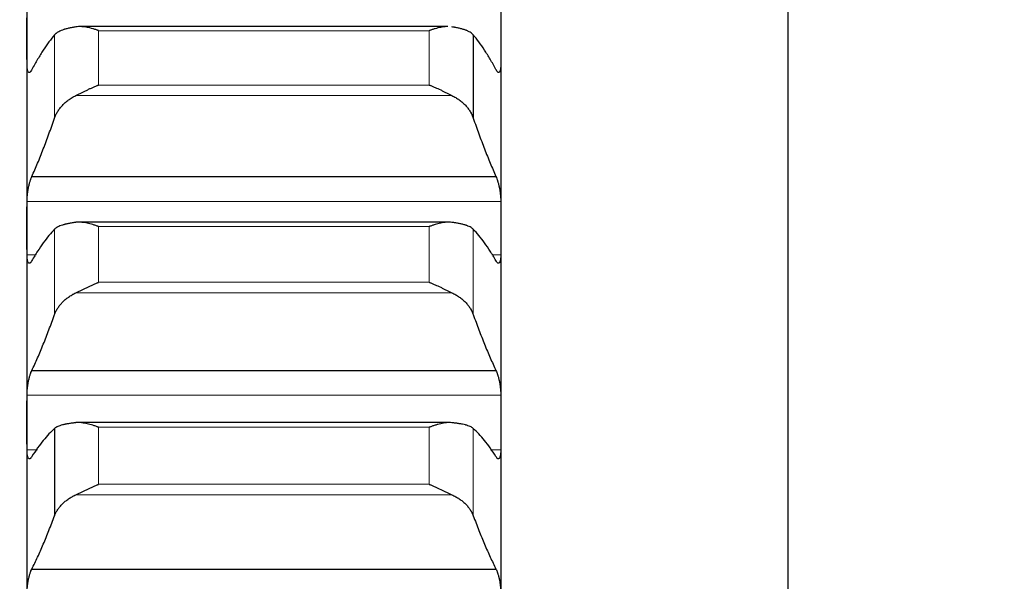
# Model space of a CAD drawing. Header units: inches. Extents: x 0 to 20790, y -12 to 14700.
# Tile 373 of 441: x 14151 to 14259, y 10585 to 10647. Entities that reach past the tile are written whole.
import ezdxf

# ---------------------------------------------------------------- set-up
doc = ezdxf.new("R2010")
doc.units = ezdxf.units.IN
doc.layers.add('1', color=7, linetype='Continuous', true_color=0xffffff)
doc.layers.add('254', color=7, linetype='Continuous', true_color=0xffffff)
doc.styles.add('latin_extended', font='simplex.shx')
doc.dimstyles.get("Standard").update_dxf_attribs({"dimtxt": 0.18, "dimasz": 0.18, "dimexe": 0.18, "dimexo": 0.0625, "dimgap": 0.09, "dimtad": 0, "dimtih": 1, "dimtoh": 1, "dimdec": 4, "dimzin": 0, "dimdsep": 46, "dimtxsty": 'Standard', "dimcen": 0.09, "dimadec": 0, "dimazin": 0, "dimtfac": 1, "dimtdec": 4, "dimtofl": 0, "dimtmove": 0, "dimatfit": 3, "dimfxl": 1, "dimtolj": 1, "dimtzin": 0, "dimarcsym": 0})

# ---------------------------------------------------------------- blocks, each defined once
blk = doc.blocks.new('_U8')
at = {"layer": '254', "color": 3, "linetype": 'Continuous', "lineweight": 13, "transparency": 16777216}
for p, q in [((13940.84, 12760.44), (13940.84, 13273.44)), ((14453.84, 10418.96), (14453.84, 13273.44)), ((14331.34, 13238.44), (14063.34, 13238.44))]:
    blk.add_line(p, q, dxfattribs=at)
at = {"layer": '254', "color": 3, "transparency": 16777216}
for points in [[(14063.34, 13258.86), (14063.34, 13218.02), (13940.84, 13238.44)], [(14331.34, 13218.02), (14331.34, 13258.86), (14453.84, 13238.44)]]:
    blk.add_solid(points, dxfattribs=at)
at = {"layer": 'Defpoints', "color": 0, "transparency": 16777216}
for p in [(13940.84, 13238.44), (13940.84, 12725.44), (14453.84, 10383.96)]:
    blk.add_point(p, dxfattribs=at)
at = {"layer": '254', "color": 2, "lineweight": 13, "transparency": 16777216, "insert": (14074.35, 13422.19), "char_height": 122.5, "attachment_point": 1, "style": 'latin_extended'}
blk.add_mtext('\\A1;513', dxfattribs=at)

msp = doc.modelspace()

# ---------------------------------------------------------------- linework, layer by layer
at = {"layer": '1', "color": 2, "linetype": 'Continuous', "lineweight": 25}
for p, q in [((14235.338, 10721.442), (14235.338, 10543.944)), ((14151.838, 10664.962), (14151.838, 10644.741)), ((14203.838, 10664.962), (14203.838, 10644.741)), ((14198.016, 10646.062), (14157.642, 10646.062)), ((14200.812, 10645.159), (14200.812, 10636.034)), ((14151.838, 10644.741), (14151.838, 10623.958)), ((14203.838, 10644.741), (14203.838, 10623.958)), ((14152.376, 10629.617), (14203.301, 10629.617)), ((14198.092, 10624.612), (14157.207, 10624.612)), ((14151.838, 10623.958), (14151.838, 10602.646)), ((14203.838, 10623.958), (14203.838, 10602.646)), ((14152.376, 10608.349), (14203.301, 10608.349)), ((14151.838, 10602.646), (14151.838, 10580.841)), ((14154.865, 10601.996), (14154.865, 10592.422)), ((14198.168, 10602.634), (14157.207, 10602.634)), ((14203.838, 10602.646), (14203.838, 10580.841)), ((14152.376, 10586.578), (14203.301, 10586.578))]:
    msp.add_line(p, q, dxfattribs=at)
at = {"layer": '1', "color": 110, "linetype": 'Continuous', "lineweight": 13}
for p, q in [((14154.865, 10645.159), (14154.865, 10636.034)), ((14159.694, 10645.615), (14195.982, 10645.615)), ((14159.694, 10645.615), (14159.694, 10639.657)), ((14195.982, 10645.615), (14195.982, 10639.657)), ((14159.694, 10639.657), (14195.982, 10639.657)), ((14157.207, 10638.506), (14198.47, 10638.506)), ((14151.841, 10626.869), (14203.836, 10626.869)), ((14154.865, 10623.842), (14154.865, 10614.485)), ((14159.694, 10624.131), (14195.982, 10624.131)), ((14159.694, 10624.131), (14159.694, 10618.021)), ((14195.982, 10624.131), (14195.982, 10618.021)), ((14200.812, 10623.842), (14200.812, 10614.485)), ((14151.841, 10621.046), (14152.84, 10621.046)), ((14202.837, 10621.046), (14203.836, 10621.046)), ((14159.694, 10618.021), (14195.982, 10618.021)), ((14157.207, 10616.873), (14198.47, 10616.873)), ((14151.841, 10605.628), (14203.836, 10605.628)), ((14159.694, 10602.119), (14159.694, 10595.867)), ((14159.694, 10602.119), (14195.982, 10602.119)), ((14195.982, 10602.119), (14195.982, 10595.867)), ((14200.812, 10601.996), (14200.812, 10592.422)), ((14151.841, 10599.664), (14152.982, 10599.664)), ((14202.695, 10599.664), (14203.836, 10599.664)), ((14159.694, 10595.867), (14195.982, 10595.867)), ((14157.207, 10594.724), (14198.47, 10594.724))]:
    msp.add_line(p, q, dxfattribs=at)
at = {"layer": '1', "color": 2, "linetype": 'Continuous', "lineweight": 25}
for points in [[(14151.838, 10644.741), (14151.838, 10645.686), (14151.839, 10646.631), (14151.841, 10647.576)], [(14203.836, 10647.576), (14203.838, 10646.631), (14203.838, 10645.686), (14203.838, 10644.741)], [(14154.865, 10645.159), (14154.661, 10644.917), (14154.251, 10644.395), (14153.632, 10643.503), (14153.007, 10642.502), (14152.587, 10641.763), (14152.376, 10641.374)], [(14203.301, 10641.374), (14203.09, 10641.763), (14202.67, 10642.502), (14202.045, 10643.503), (14201.426, 10644.395), (14201.016, 10644.917), (14200.812, 10645.159)], [(14151.841, 10641.905), (14151.839, 10642.85), (14151.838, 10643.795), (14151.838, 10644.741)], [(14203.838, 10644.741), (14203.838, 10643.795), (14203.838, 10642.85), (14203.836, 10641.905)], [(14152.376, 10629.617), (14152.587, 10630.092), (14153.007, 10631.073), (14153.632, 10632.633), (14154.251, 10634.282), (14154.661, 10635.44), (14154.865, 10636.034)], [(14200.812, 10636.034), (14201.016, 10635.44), (14201.426, 10634.282), (14202.045, 10632.633), (14202.67, 10631.073), (14203.09, 10630.092), (14203.301, 10629.617)], [(14151.838, 10623.958), (14151.838, 10624.928), (14151.839, 10625.899), (14151.841, 10626.869)], [(14203.836, 10626.869), (14203.838, 10625.899), (14203.838, 10624.928), (14203.838, 10623.958)], [(14151.841, 10621.046), (14151.839, 10622.017), (14151.838, 10622.987), (14151.838, 10623.958)], [(14154.865, 10623.842), (14154.661, 10623.63), (14154.251, 10623.168), (14153.632, 10622.364), (14153.007, 10621.45), (14152.587, 10620.766), (14152.376, 10620.406)], [(14203.301, 10620.406), (14203.09, 10620.766), (14202.67, 10621.45), (14202.045, 10622.364), (14201.426, 10623.168), (14201.016, 10623.63), (14200.812, 10623.842)], [(14203.838, 10623.958), (14203.838, 10622.987), (14203.838, 10622.017), (14203.836, 10621.046)], [(14152.376, 10608.349), (14152.587, 10608.799), (14153.007, 10609.73), (14153.632, 10611.218), (14154.251, 10612.797), (14154.661, 10613.912), (14154.865, 10614.485)], [(14200.812, 10614.485), (14201.016, 10613.912), (14201.426, 10612.797), (14202.045, 10611.218), (14202.67, 10609.73), (14203.09, 10608.799), (14203.301, 10608.349)], [(14151.838, 10602.646), (14151.838, 10603.64), (14151.839, 10604.634), (14151.841, 10605.628)], [(14203.836, 10605.628), (14203.838, 10604.634), (14203.838, 10603.64), (14203.838, 10602.646)], [(14151.841, 10599.664), (14151.839, 10600.658), (14151.838, 10601.652), (14151.838, 10602.646)], [(14154.865, 10601.996), (14154.661, 10601.815), (14154.251, 10601.414), (14153.632, 10600.7), (14153.007, 10599.873), (14152.587, 10599.247), (14152.376, 10598.914)], [(14203.301, 10598.914), (14203.09, 10599.247), (14202.67, 10599.873), (14202.045, 10600.7), (14201.426, 10601.414), (14201.016, 10601.815), (14200.812, 10601.996)], [(14203.838, 10602.646), (14203.838, 10601.652), (14203.838, 10600.658), (14203.836, 10599.664)], [(14152.376, 10586.578), (14152.587, 10587.002), (14153.007, 10587.881), (14153.632, 10589.294), (14154.251, 10590.803), (14154.661, 10591.871), (14154.865, 10592.422)], [(14200.812, 10592.422), (14201.016, 10591.871), (14201.426, 10590.803), (14202.045, 10589.294), (14202.67, 10587.881), (14203.09, 10587.002), (14203.301, 10586.578)]]:
    msp.add_open_spline(points, degree=3, dxfattribs=at)
for points, knots in [([(14157.207, 10646.033), (14157.061, 10646.011), (14156.921, 10645.988), (14156.652, 10645.938), (14156.394, 10645.884), (14156.158, 10645.822), (14156.018, 10645.781), (14155.99, 10645.773), (14155.935, 10645.756), (14155.908, 10645.747), (14155.827, 10645.721), (14155.776, 10645.703), (14155.626, 10645.648), (14155.533, 10645.609), (14155.362, 10645.529), (14155.283, 10645.487), (14155.175, 10645.421), (14155.14, 10645.399), (14155.092, 10645.365), (14155.076, 10645.353), (14155.045, 10645.33), (14155.03, 10645.318), (14154.957, 10645.259), (14154.907, 10645.21), (14154.865, 10645.159)], [0, 0, 0, 0, 0.125, 0.125, 0.25, 0.375, 0.375, 0.40625, 0.40625, 0.4375, 0.4375, 0.5, 0.5, 0.625, 0.625, 0.75, 0.75, 0.8125, 0.8125, 0.84375, 0.84375, 0.875, 0.875, 1, 1, 1, 1]), ([(14159.694, 10645.615), (14159.691, 10645.616), (14159.688, 10645.617), (14159.681, 10645.62), (14159.678, 10645.621), (14159.668, 10645.625), (14159.648, 10645.632), (14159.602, 10645.649), (14159.509, 10645.682), (14159.43, 10645.71), (14159.272, 10645.763), (14159.167, 10645.796), (14158.853, 10645.888), (14158.645, 10645.94), (14158.334, 10645.999), (14158.23, 10646.016), (14158.075, 10646.035), (14158.023, 10646.041), (14157.919, 10646.051), (14157.867, 10646.054), (14157.712, 10646.062), (14157.61, 10646.064), (14157.407, 10646.056), (14157.307, 10646.047), (14157.207, 10646.033)], [0, 0, 0, 0, 0.0039062, 0.0039062, 0.0078125, 0.0078125, 0.015625, 0.03125, 0.0625, 0.125, 0.125, 0.25, 0.25, 0.5, 0.5, 0.625, 0.625, 0.6875, 0.6875, 0.75, 0.75, 0.875, 0.875, 1, 1, 1, 1]), ([(14198.024, 10646.062), (14197.972, 10646.062), (14197.919, 10646.06), (14197.764, 10646.052), (14197.661, 10646.043), (14197.454, 10646.017), (14197.35, 10646), (14197.14, 10645.96), (14197.036, 10645.937), (14196.826, 10645.886), (14196.721, 10645.858), (14196.511, 10645.796), (14196.405, 10645.763), (14196.247, 10645.71), (14196.168, 10645.682), (14196.075, 10645.649), (14196.029, 10645.632), (14196.009, 10645.625), (14195.996, 10645.62), (14195.989, 10645.617), (14195.982, 10645.615)], [0, 0, 0, 0, 0.0798604, 0.0798604, 0.233217, 0.233217, 0.3865736, 0.3865736, 0.5399302, 0.5399302, 0.6932868, 0.6932868, 0.8466434, 0.8466434, 0.9233217, 0.9616609, 0.9808304, 0.9904152, 0.9904152, 1, 1, 1, 1]), ([(14200.812, 10645.159), (14200.77, 10645.21), (14200.719, 10645.258), (14200.605, 10645.352), (14200.476, 10645.443), (14200.318, 10645.527), (14200.189, 10645.588), (14200.144, 10645.608), (14200.074, 10645.637), (14200.05, 10645.647), (14200.001, 10645.665), (14199.977, 10645.675), (14199.852, 10645.721), (14199.64, 10645.79), (14199.405, 10645.852), (14199.158, 10645.91), (14199.029, 10645.937), (14198.859, 10645.969), (14198.825, 10645.975), (14198.755, 10645.987), (14198.65, 10646.005), (14198.543, 10646.022), (14198.47, 10646.033)], [0, 0, 0, 0, 0.125, 0.125, 0.25, 0.375, 0.375, 0.4375, 0.4375, 0.46875, 0.46875, 0.5, 0.5, 0.625, 0.75, 0.75, 0.875, 0.875, 0.90625, 0.90625, 0.9375, 1, 1, 1, 1]), ([(14152.376, 10641.374), (14152.341, 10641.302), (14152.307, 10641.242), (14152.257, 10641.167), (14152.24, 10641.145), (14152.216, 10641.116), (14152.207, 10641.108), (14152.191, 10641.091), (14152.183, 10641.084), (14152.143, 10641.051), (14152.112, 10641.036), (14152.069, 10641.034), (14152.055, 10641.036), (14152.035, 10641.044), (14152.028, 10641.047), (14152.015, 10641.056), (14152.008, 10641.061), (14151.977, 10641.09), (14151.955, 10641.126), (14151.93, 10641.186), (14151.925, 10641.198), (14151.916, 10641.226), (14151.911, 10641.24), (14151.899, 10641.285), (14151.891, 10641.318), (14151.87, 10641.425), (14151.86, 10641.507), (14151.85, 10641.622), (14151.849, 10641.646), (14151.846, 10641.695), (14151.845, 10641.72), (14151.842, 10641.796), (14151.841, 10641.849), (14151.841, 10641.905)], [0, 0, 0, 0, 0.125, 0.125, 0.1875, 0.1875, 0.21875, 0.21875, 0.25, 0.25, 0.375, 0.375, 0.4375, 0.4375, 0.46875, 0.46875, 0.5, 0.5, 0.625, 0.625, 0.65625, 0.65625, 0.6875, 0.6875, 0.75, 0.75, 0.875, 0.875, 0.90625, 0.90625, 0.9375, 0.9375, 1, 1, 1, 1]), ([(14203.836, 10641.905), (14203.836, 10641.849), (14203.834, 10641.744), (14203.826, 10641.599), (14203.817, 10641.512), (14203.809, 10641.45), (14203.806, 10641.43), (14203.8, 10641.391), (14203.796, 10641.373), (14203.779, 10641.283), (14203.762, 10641.223), (14203.737, 10641.163), (14203.732, 10641.152), (14203.724, 10641.136), (14203.722, 10641.131), (14203.716, 10641.121), (14203.702, 10641.097), (14203.675, 10641.064), (14203.649, 10641.047), (14203.622, 10641.036), (14203.608, 10641.034), (14203.565, 10641.036), (14203.534, 10641.051), (14203.486, 10641.09), (14203.47, 10641.106), (14203.445, 10641.135), (14203.437, 10641.145), (14203.42, 10641.167), (14203.412, 10641.179), (14203.37, 10641.241), (14203.335, 10641.302), (14203.301, 10641.374)], [0, 0, 0, 0, 0.0625, 0.125, 0.1875, 0.1875, 0.21875, 0.21875, 0.25, 0.25, 0.375, 0.375, 0.40625, 0.40625, 0.421875, 0.421875, 0.4375, 0.5, 0.5625, 0.5625, 0.625, 0.625, 0.75, 0.75, 0.8125, 0.8125, 0.84375, 0.84375, 0.875, 0.875, 1, 1, 1, 1]), ([(14157.207, 10638.506), (14157.307, 10638.554), (14157.407, 10638.603), (14157.608, 10638.704), (14157.709, 10638.754), (14157.913, 10638.856), (14158.016, 10638.907), (14158.222, 10639.009), (14158.326, 10639.06), (14158.536, 10639.16), (14158.641, 10639.209), (14158.851, 10639.306), (14158.956, 10639.353), (14159.166, 10639.445), (14159.271, 10639.489), (14159.43, 10639.554), (14159.509, 10639.585), (14159.602, 10639.621), (14159.648, 10639.639), (14159.668, 10639.647), (14159.681, 10639.652), (14159.688, 10639.654), (14159.694, 10639.657)], [0, 0, 0, 0, 0.125, 0.125, 0.25, 0.25, 0.375, 0.375, 0.5, 0.5, 0.625, 0.625, 0.75, 0.75, 0.875, 0.875, 0.9375, 0.96875, 0.984375, 0.9921875, 0.9921875, 1, 1, 1, 1]), ([(14195.982, 10639.657), (14195.986, 10639.655), (14195.989, 10639.654), (14195.996, 10639.652), (14195.999, 10639.65), (14196.009, 10639.647), (14196.029, 10639.639), (14196.075, 10639.621), (14196.168, 10639.585), (14196.247, 10639.554), (14196.405, 10639.489), (14196.51, 10639.445), (14196.824, 10639.308), (14197.032, 10639.212), (14197.343, 10639.063), (14197.446, 10639.013), (14197.602, 10638.936), (14197.654, 10638.911), (14197.757, 10638.859), (14197.809, 10638.833), (14197.964, 10638.756), (14198.067, 10638.705), (14198.269, 10638.604), (14198.37, 10638.554), (14198.47, 10638.506)], [0, 0, 0, 0, 0.0039063, 0.0039063, 0.0078125, 0.0078125, 0.015625, 0.03125, 0.0625, 0.125, 0.125, 0.25, 0.25, 0.5, 0.5, 0.625, 0.625, 0.6875, 0.6875, 0.75, 0.75, 0.875, 0.875, 1, 1, 1, 1]), ([(14154.865, 10636.034), (14154.907, 10636.158), (14154.957, 10636.28), (14155.072, 10636.521), (14155.201, 10636.758), (14155.359, 10636.987), (14155.488, 10637.155), (14155.533, 10637.211), (14155.603, 10637.294), (14155.627, 10637.321), (14155.675, 10637.375), (14155.7, 10637.402), (14155.825, 10637.535), (14156.036, 10637.74), (14156.271, 10637.929), (14156.519, 10638.11), (14156.648, 10638.196), (14156.818, 10638.298), (14156.852, 10638.318), (14156.921, 10638.357), (14157.026, 10638.415), (14157.134, 10638.47), (14157.207, 10638.506)], [0, 0, 0, 0, 0.125, 0.125, 0.25, 0.375, 0.375, 0.4375, 0.4375, 0.46875, 0.46875, 0.5, 0.5, 0.625, 0.75, 0.75, 0.875, 0.875, 0.90625, 0.90625, 0.9375, 1, 1, 1, 1]), ([(14198.47, 10638.506), (14198.616, 10638.435), (14198.756, 10638.359), (14199.025, 10638.198), (14199.282, 10638.028), (14199.518, 10637.838), (14199.659, 10637.715), (14199.687, 10637.689), (14199.742, 10637.639), (14199.769, 10637.613), (14199.849, 10637.536), (14199.901, 10637.483), (14200.051, 10637.324), (14200.143, 10637.215), (14200.315, 10636.991), (14200.394, 10636.877), (14200.502, 10636.702), (14200.536, 10636.643), (14200.585, 10636.554), (14200.601, 10636.524), (14200.632, 10636.463), (14200.647, 10636.433), (14200.719, 10636.281), (14200.77, 10636.158), (14200.812, 10636.034)], [0, 0, 0, 0, 0.125, 0.125, 0.25, 0.375, 0.375, 0.40625, 0.40625, 0.4375, 0.4375, 0.5, 0.5, 0.625, 0.625, 0.75, 0.75, 0.8125, 0.8125, 0.84375, 0.84375, 0.875, 0.875, 1, 1, 1, 1]), ([(14151.841, 10626.869), (14151.841, 10626.926), (14151.843, 10627.041), (14151.851, 10627.222), (14151.86, 10627.348), (14151.868, 10627.444), (14151.871, 10627.476), (14151.877, 10627.541), (14151.88, 10627.574), (14151.898, 10627.736), (14151.915, 10627.867), (14151.939, 10628.03), (14151.944, 10628.063), (14151.952, 10628.112), (14151.955, 10628.129), (14151.961, 10628.161), (14151.975, 10628.243), (14152.001, 10628.387), (14152.027, 10628.511), (14152.054, 10628.634), (14152.068, 10628.694), (14152.112, 10628.872), (14152.143, 10628.984), (14152.19, 10629.14), (14152.207, 10629.191), (14152.231, 10629.264), (14152.24, 10629.288), (14152.257, 10629.334), (14152.265, 10629.357), (14152.307, 10629.468), (14152.341, 10629.547), (14152.376, 10629.617)], [0, 0, 0, 0, 0.0625, 0.125, 0.1875, 0.1875, 0.21875, 0.21875, 0.25, 0.25, 0.375, 0.375, 0.40625, 0.40625, 0.421875, 0.421875, 0.4375, 0.5, 0.5625, 0.5625, 0.625, 0.625, 0.75, 0.75, 0.8125, 0.8125, 0.84375, 0.84375, 0.875, 0.875, 1, 1, 1, 1]), ([(14203.301, 10629.617), (14203.335, 10629.547), (14203.369, 10629.468), (14203.42, 10629.336), (14203.436, 10629.29), (14203.461, 10629.217), (14203.469, 10629.193), (14203.486, 10629.142), (14203.494, 10629.116), (14203.534, 10628.984), (14203.564, 10628.873), (14203.608, 10628.697), (14203.622, 10628.637), (14203.642, 10628.544), (14203.649, 10628.513), (14203.662, 10628.45), (14203.668, 10628.419), (14203.699, 10628.261), (14203.722, 10628.132), (14203.747, 10627.969), (14203.752, 10627.936), (14203.761, 10627.87), (14203.765, 10627.837), (14203.778, 10627.738), (14203.786, 10627.672), (14203.807, 10627.478), (14203.817, 10627.351), (14203.826, 10627.196), (14203.828, 10627.165), (14203.831, 10627.103), (14203.832, 10627.073), (14203.835, 10626.984), (14203.836, 10626.926), (14203.836, 10626.869)], [0, 0, 0, 0, 0.125, 0.125, 0.1875, 0.1875, 0.21875, 0.21875, 0.25, 0.25, 0.375, 0.375, 0.4375, 0.4375, 0.46875, 0.46875, 0.5, 0.5, 0.625, 0.625, 0.65625, 0.65625, 0.6875, 0.6875, 0.75, 0.75, 0.875, 0.875, 0.90625, 0.90625, 0.9375, 0.9375, 1, 1, 1, 1]), ([(14157.207, 10624.592), (14157.061, 10624.574), (14156.921, 10624.554), (14156.652, 10624.512), (14156.394, 10624.467), (14156.158, 10624.414), (14156.018, 10624.379), (14155.99, 10624.372), (14155.935, 10624.357), (14155.908, 10624.35), (14155.827, 10624.328), (14155.776, 10624.312), (14155.626, 10624.265), (14155.533, 10624.232), (14155.362, 10624.163), (14155.283, 10624.127), (14155.175, 10624.07), (14155.14, 10624.051), (14155.092, 10624.021), (14155.076, 10624.011), (14155.045, 10623.991), (14155.03, 10623.98), (14154.957, 10623.929), (14154.907, 10623.886), (14154.865, 10623.842)], [0, 0, 0, 0, 0.125, 0.125, 0.25, 0.375, 0.375, 0.40625, 0.40625, 0.4375, 0.4375, 0.5, 0.5, 0.625, 0.625, 0.75, 0.75, 0.8125, 0.8125, 0.84375, 0.84375, 0.875, 0.875, 1, 1, 1, 1]), ([(14159.694, 10624.131), (14159.691, 10624.133), (14159.688, 10624.134), (14159.681, 10624.136), (14159.678, 10624.138), (14159.668, 10624.141), (14159.648, 10624.149), (14159.602, 10624.166), (14159.509, 10624.201), (14159.324, 10624.267), (14159.167, 10624.318), (14158.853, 10624.414), (14158.645, 10624.469), (14158.334, 10624.534), (14158.23, 10624.553), (14158.075, 10624.575), (14158.023, 10624.582), (14157.919, 10624.594), (14157.867, 10624.599), (14157.712, 10624.61), (14157.61, 10624.613), (14157.407, 10624.61), (14157.307, 10624.604), (14157.207, 10624.592)], [0, 0, 0, 0, 0.0039063, 0.0039063, 0.0078125, 0.0078125, 0.015625, 0.03125, 0.0625, 0.125, 0.25, 0.25, 0.5, 0.5, 0.625, 0.625, 0.6875, 0.6875, 0.75, 0.75, 0.875, 0.875, 1, 1, 1, 1]), ([(14198.47, 10624.592), (14198.37, 10624.604), (14198.27, 10624.61), (14198.069, 10624.613), (14197.967, 10624.61), (14197.764, 10624.595), (14197.661, 10624.584), (14197.454, 10624.554), (14197.35, 10624.536), (14197.14, 10624.492), (14197.036, 10624.467), (14196.826, 10624.413), (14196.721, 10624.383), (14196.511, 10624.318), (14196.405, 10624.284), (14196.247, 10624.229), (14196.168, 10624.201), (14196.075, 10624.166), (14196.029, 10624.149), (14196.009, 10624.141), (14195.996, 10624.136), (14195.989, 10624.134), (14195.982, 10624.131)], [0, 0, 0, 0, 0.125, 0.125, 0.25, 0.25, 0.375, 0.375, 0.5, 0.5, 0.625, 0.625, 0.75, 0.75, 0.875, 0.875, 0.9375, 0.96875, 0.984375, 0.9921875, 0.9921875, 1, 1, 1, 1]), ([(14200.812, 10623.842), (14200.77, 10623.886), (14200.719, 10623.928), (14200.605, 10624.01), (14200.476, 10624.089), (14200.318, 10624.162), (14200.189, 10624.214), (14200.144, 10624.231), (14200.074, 10624.256), (14200.05, 10624.264), (14200.001, 10624.28), (14199.977, 10624.288), (14199.852, 10624.328), (14199.64, 10624.387), (14199.405, 10624.439), (14199.158, 10624.489), (14199.029, 10624.511), (14198.859, 10624.538), (14198.825, 10624.543), (14198.755, 10624.554), (14198.65, 10624.569), (14198.543, 10624.583), (14198.47, 10624.592)], [0, 0, 0, 0, 0.125, 0.125, 0.25, 0.375, 0.375, 0.4375, 0.4375, 0.46875, 0.46875, 0.5, 0.5, 0.625, 0.75, 0.75, 0.875, 0.875, 0.90625, 0.90625, 0.9375, 1, 1, 1, 1]), ([(14152.376, 10620.406), (14152.341, 10620.338), (14152.307, 10620.282), (14152.257, 10620.215), (14152.24, 10620.195), (14152.216, 10620.17), (14152.207, 10620.162), (14152.191, 10620.149), (14152.183, 10620.142), (14152.143, 10620.116), (14152.112, 10620.107), (14152.069, 10620.111), (14152.055, 10620.116), (14152.035, 10620.128), (14152.028, 10620.133), (14152.015, 10620.144), (14152.008, 10620.151), (14151.977, 10620.186), (14151.955, 10620.227), (14151.93, 10620.293), (14151.925, 10620.307), (14151.916, 10620.336), (14151.911, 10620.352), (14151.899, 10620.4), (14151.891, 10620.436), (14151.87, 10620.549), (14151.86, 10620.634), (14151.85, 10620.755), (14151.849, 10620.78), (14151.846, 10620.83), (14151.845, 10620.856), (14151.842, 10620.935), (14151.841, 10620.99), (14151.841, 10621.046)], [0, 0, 0, 0, 0.125, 0.125, 0.1875, 0.1875, 0.21875, 0.21875, 0.25, 0.25, 0.375, 0.375, 0.4375, 0.4375, 0.46875, 0.46875, 0.5, 0.5, 0.625, 0.625, 0.65625, 0.65625, 0.6875, 0.6875, 0.75, 0.75, 0.875, 0.875, 0.90625, 0.90625, 0.9375, 0.9375, 1, 1, 1, 1]), ([(14203.836, 10621.046), (14203.836, 10620.99), (14203.834, 10620.881), (14203.826, 10620.731), (14203.817, 10620.64), (14203.809, 10620.575), (14203.806, 10620.554), (14203.8, 10620.513), (14203.796, 10620.493), (14203.779, 10620.398), (14203.762, 10620.334), (14203.737, 10620.268), (14203.732, 10620.255), (14203.724, 10620.237), (14203.722, 10620.232), (14203.716, 10620.22), (14203.702, 10620.194), (14203.675, 10620.155), (14203.649, 10620.133), (14203.622, 10620.117), (14203.608, 10620.112), (14203.565, 10620.106), (14203.534, 10620.116), (14203.486, 10620.147), (14203.47, 10620.161), (14203.445, 10620.186), (14203.437, 10620.195), (14203.42, 10620.215), (14203.412, 10620.225), (14203.37, 10620.282), (14203.335, 10620.338), (14203.301, 10620.406)], [0, 0, 0, 0, 0.0625, 0.125, 0.1875, 0.1875, 0.21875, 0.21875, 0.25, 0.25, 0.375, 0.375, 0.40625, 0.40625, 0.421875, 0.421875, 0.4375, 0.5, 0.5625, 0.5625, 0.625, 0.625, 0.75, 0.75, 0.8125, 0.8125, 0.84375, 0.84375, 0.875, 0.875, 1, 1, 1, 1]), ([(14157.207, 10616.873), (14157.307, 10616.92), (14157.407, 10616.968), (14157.608, 10617.066), (14157.709, 10617.116), (14157.913, 10617.216), (14158.016, 10617.267), (14158.222, 10617.368), (14158.326, 10617.419), (14158.536, 10617.519), (14158.641, 10617.568), (14158.851, 10617.665), (14158.956, 10617.713), (14159.166, 10617.805), (14159.271, 10617.85), (14159.43, 10617.916), (14159.509, 10617.949), (14159.602, 10617.985), (14159.648, 10618.003), (14159.668, 10618.011), (14159.681, 10618.016), (14159.688, 10618.019), (14159.694, 10618.021)], [0, 0, 0, 0, 0.125, 0.125, 0.25, 0.25, 0.375, 0.375, 0.5, 0.5, 0.625, 0.625, 0.75, 0.75, 0.875, 0.875, 0.9375, 0.96875, 0.984375, 0.9921875, 0.9921875, 1, 1, 1, 1]), ([(14195.982, 10618.021), (14195.986, 10618.02), (14195.989, 10618.019), (14195.996, 10618.016), (14195.999, 10618.015), (14196.009, 10618.011), (14196.029, 10618.003), (14196.075, 10617.985), (14196.168, 10617.949), (14196.247, 10617.916), (14196.405, 10617.851), (14196.51, 10617.806), (14196.824, 10617.667), (14197.032, 10617.571), (14197.343, 10617.422), (14197.446, 10617.372), (14197.602, 10617.296), (14197.654, 10617.271), (14197.757, 10617.22), (14197.809, 10617.194), (14197.964, 10617.118), (14198.067, 10617.067), (14198.269, 10616.968), (14198.37, 10616.92), (14198.47, 10616.873)], [0, 0, 0, 0, 0.0039062, 0.0039062, 0.0078125, 0.0078125, 0.015625, 0.03125, 0.0625, 0.125, 0.125, 0.25, 0.25, 0.5, 0.5, 0.625, 0.625, 0.6875, 0.6875, 0.75, 0.75, 0.875, 0.875, 1, 1, 1, 1]), ([(14154.865, 10614.485), (14154.907, 10614.604), (14154.957, 10614.722), (14155.072, 10614.954), (14155.201, 10615.183), (14155.359, 10615.404), (14155.488, 10615.567), (14155.533, 10615.621), (14155.603, 10615.701), (14155.627, 10615.727), (14155.675, 10615.78), (14155.7, 10615.805), (14155.825, 10615.934), (14156.036, 10616.132), (14156.271, 10616.315), (14156.519, 10616.49), (14156.648, 10616.573), (14156.818, 10616.672), (14156.852, 10616.691), (14156.921, 10616.729), (14157.026, 10616.786), (14157.134, 10616.839), (14157.207, 10616.873)], [0, 0, 0, 0, 0.125, 0.125, 0.25, 0.375, 0.375, 0.4375, 0.4375, 0.46875, 0.46875, 0.5, 0.5, 0.625, 0.75, 0.75, 0.875, 0.875, 0.90625, 0.90625, 0.9375, 1, 1, 1, 1]), ([(14198.47, 10616.873), (14198.616, 10616.805), (14198.756, 10616.731), (14199.025, 10616.575), (14199.282, 10616.41), (14199.518, 10616.227), (14199.659, 10616.107), (14199.687, 10616.083), (14199.742, 10616.034), (14199.769, 10616.009), (14199.849, 10615.934), (14199.901, 10615.884), (14200.051, 10615.729), (14200.143, 10615.624), (14200.315, 10615.408), (14200.394, 10615.298), (14200.502, 10615.129), (14200.536, 10615.072), (14200.585, 10614.986), (14200.601, 10614.957), (14200.632, 10614.899), (14200.647, 10614.869), (14200.719, 10614.723), (14200.77, 10614.604), (14200.812, 10614.485)], [0, 0, 0, 0, 0.125, 0.125, 0.25, 0.375, 0.375, 0.40625, 0.40625, 0.4375, 0.4375, 0.5, 0.5, 0.625, 0.625, 0.75, 0.75, 0.8125, 0.8125, 0.84375, 0.84375, 0.875, 0.875, 1, 1, 1, 1]), ([(14151.841, 10605.628), (14151.841, 10605.686), (14151.843, 10605.805), (14151.851, 10605.989), (14151.86, 10606.116), (14151.868, 10606.213), (14151.871, 10606.245), (14151.877, 10606.311), (14151.88, 10606.343), (14151.898, 10606.507), (14151.915, 10606.637), (14151.939, 10606.801), (14151.944, 10606.833), (14151.952, 10606.882), (14151.955, 10606.899), (14151.961, 10606.931), (14151.975, 10607.012), (14152.001, 10607.155), (14152.027, 10607.278), (14152.054, 10607.399), (14152.068, 10607.458), (14152.112, 10607.633), (14152.143, 10607.742), (14152.19, 10607.894), (14152.207, 10607.943), (14152.231, 10608.013), (14152.24, 10608.036), (14152.257, 10608.081), (14152.265, 10608.103), (14152.307, 10608.209), (14152.341, 10608.284), (14152.376, 10608.349)], [0, 0, 0, 0, 0.0625, 0.125, 0.1875, 0.1875, 0.21875, 0.21875, 0.25, 0.25, 0.375, 0.375, 0.40625, 0.40625, 0.421875, 0.421875, 0.4375, 0.5, 0.5625, 0.5625, 0.625, 0.625, 0.75, 0.75, 0.8125, 0.8125, 0.84375, 0.84375, 0.875, 0.875, 1, 1, 1, 1]), ([(14203.301, 10608.349), (14203.335, 10608.284), (14203.369, 10608.209), (14203.42, 10608.083), (14203.436, 10608.039), (14203.461, 10607.968), (14203.469, 10607.944), (14203.486, 10607.895), (14203.494, 10607.87), (14203.534, 10607.742), (14203.564, 10607.634), (14203.608, 10607.461), (14203.622, 10607.402), (14203.642, 10607.311), (14203.649, 10607.28), (14203.662, 10607.218), (14203.668, 10607.187), (14203.699, 10607.03), (14203.722, 10606.902), (14203.747, 10606.739), (14203.752, 10606.707), (14203.761, 10606.641), (14203.765, 10606.607), (14203.778, 10606.508), (14203.786, 10606.443), (14203.807, 10606.248), (14203.817, 10606.119), (14203.826, 10605.961), (14203.828, 10605.93), (14203.831, 10605.868), (14203.832, 10605.837), (14203.835, 10605.746), (14203.836, 10605.686), (14203.836, 10605.628)], [0, 0, 0, 0, 0.125, 0.125, 0.1875, 0.1875, 0.21875, 0.21875, 0.25, 0.25, 0.375, 0.375, 0.4375, 0.4375, 0.46875, 0.46875, 0.5, 0.5, 0.625, 0.625, 0.65625, 0.65625, 0.6875, 0.6875, 0.75, 0.75, 0.875, 0.875, 0.90625, 0.90625, 0.9375, 0.9375, 1, 1, 1, 1]), ([(14157.207, 10602.621), (14157.061, 10602.607), (14156.921, 10602.591), (14156.652, 10602.557), (14156.394, 10602.52), (14156.158, 10602.477), (14156.018, 10602.448), (14155.99, 10602.442), (14155.935, 10602.43), (14155.908, 10602.424), (14155.827, 10602.405), (14155.776, 10602.393), (14155.626, 10602.354), (14155.533, 10602.326), (14155.362, 10602.268), (14155.283, 10602.238), (14155.175, 10602.19), (14155.14, 10602.174), (14155.092, 10602.148), (14155.076, 10602.14), (14155.045, 10602.123), (14155.03, 10602.114), (14154.957, 10602.07), (14154.907, 10602.034), (14154.865, 10601.996)], [0, 0, 0, 0, 0.125, 0.125, 0.25, 0.375, 0.375, 0.40625, 0.40625, 0.4375, 0.4375, 0.5, 0.5, 0.625, 0.625, 0.75, 0.75, 0.8125, 0.8125, 0.84375, 0.84375, 0.875, 0.875, 1, 1, 1, 1]), ([(14159.694, 10602.119), (14159.691, 10602.12), (14159.688, 10602.121), (14159.681, 10602.124), (14159.678, 10602.125), (14159.668, 10602.129), (14159.648, 10602.137), (14159.602, 10602.155), (14159.509, 10602.19), (14159.324, 10602.258), (14159.167, 10602.311), (14158.853, 10602.412), (14158.645, 10602.47), (14158.334, 10602.54), (14158.23, 10602.56), (14158.075, 10602.586), (14158.023, 10602.594), (14157.919, 10602.607), (14157.867, 10602.613), (14157.712, 10602.628), (14157.61, 10602.633), (14157.407, 10602.635), (14157.307, 10602.631), (14157.207, 10602.621)], [0, 0, 0, 0, 0.0039063, 0.0039063, 0.0078125, 0.0078125, 0.015625, 0.03125, 0.0625, 0.125, 0.25, 0.25, 0.5, 0.5, 0.625, 0.625, 0.6875, 0.6875, 0.75, 0.75, 0.875, 0.875, 1, 1, 1, 1]), ([(14198.47, 10602.621), (14198.37, 10602.631), (14198.27, 10602.635), (14198.069, 10602.633), (14197.967, 10602.628), (14197.764, 10602.609), (14197.661, 10602.596), (14197.454, 10602.562), (14197.35, 10602.541), (14197.14, 10602.494), (14197.036, 10602.468), (14196.826, 10602.41), (14196.721, 10602.379), (14196.511, 10602.312), (14196.405, 10602.276), (14196.247, 10602.219), (14196.168, 10602.19), (14196.075, 10602.155), (14196.029, 10602.137), (14196.009, 10602.129), (14195.996, 10602.124), (14195.989, 10602.121), (14195.982, 10602.119)], [0, 0, 0, 0, 0.125, 0.125, 0.25, 0.25, 0.375, 0.375, 0.5, 0.5, 0.625, 0.625, 0.75, 0.75, 0.875, 0.875, 0.9375, 0.96875, 0.984375, 0.9921875, 0.9921875, 1, 1, 1, 1]), ([(14200.812, 10601.996), (14200.77, 10602.034), (14200.719, 10602.07), (14200.605, 10602.14), (14200.476, 10602.206), (14200.318, 10602.267), (14200.189, 10602.311), (14200.144, 10602.325), (14200.074, 10602.346), (14200.05, 10602.353), (14200.001, 10602.366), (14199.977, 10602.373), (14199.852, 10602.406), (14199.64, 10602.455), (14199.405, 10602.497), (14199.158, 10602.538), (14199.029, 10602.556), (14198.859, 10602.578), (14198.825, 10602.582), (14198.755, 10602.59), (14198.65, 10602.603), (14198.543, 10602.614), (14198.47, 10602.621)], [0, 0, 0, 0, 0.125, 0.125, 0.25, 0.375, 0.375, 0.4375, 0.4375, 0.46875, 0.46875, 0.5, 0.5, 0.625, 0.75, 0.75, 0.875, 0.875, 0.90625, 0.90625, 0.9375, 1, 1, 1, 1]), ([(14152.376, 10598.914), (14152.341, 10598.851), (14152.307, 10598.8), (14152.257, 10598.74), (14152.24, 10598.723), (14152.216, 10598.701), (14152.207, 10598.695), (14152.191, 10598.684), (14152.183, 10598.679), (14152.143, 10598.658), (14152.112, 10598.654), (14152.069, 10598.667), (14152.055, 10598.674), (14152.035, 10598.69), (14152.028, 10598.696), (14152.015, 10598.71), (14152.008, 10598.718), (14151.977, 10598.759), (14151.955, 10598.805), (14151.93, 10598.877), (14151.925, 10598.892), (14151.916, 10598.924), (14151.911, 10598.941), (14151.899, 10598.993), (14151.891, 10599.03), (14151.87, 10599.15), (14151.86, 10599.239), (14151.85, 10599.364), (14151.849, 10599.39), (14151.846, 10599.442), (14151.845, 10599.469), (14151.842, 10599.55), (14151.841, 10599.606), (14151.841, 10599.664)], [0, 0, 0, 0, 0.125, 0.125, 0.1875, 0.1875, 0.21875, 0.21875, 0.25, 0.25, 0.375, 0.375, 0.4375, 0.4375, 0.46875, 0.46875, 0.5, 0.5, 0.625, 0.625, 0.65625, 0.65625, 0.6875, 0.6875, 0.75, 0.75, 0.875, 0.875, 0.90625, 0.90625, 0.9375, 0.9375, 1, 1, 1, 1]), ([(14203.836, 10599.664), (14203.836, 10599.606), (14203.834, 10599.495), (14203.826, 10599.34), (14203.817, 10599.245), (14203.809, 10599.177), (14203.806, 10599.155), (14203.8, 10599.112), (14203.796, 10599.091), (14203.779, 10598.991), (14203.762, 10598.922), (14203.737, 10598.85), (14203.732, 10598.836), (14203.724, 10598.816), (14203.722, 10598.81), (14203.716, 10598.798), (14203.702, 10598.768), (14203.675, 10598.723), (14203.649, 10598.696), (14203.622, 10598.675), (14203.608, 10598.667), (14203.565, 10598.654), (14203.534, 10598.658), (14203.486, 10598.682), (14203.47, 10598.693), (14203.445, 10598.715), (14203.437, 10598.723), (14203.42, 10598.74), (14203.412, 10598.749), (14203.37, 10598.8), (14203.335, 10598.851), (14203.301, 10598.914)], [0, 0, 0, 0, 0.0625, 0.125, 0.1875, 0.1875, 0.21875, 0.21875, 0.25, 0.25, 0.375, 0.375, 0.40625, 0.40625, 0.421875, 0.421875, 0.4375, 0.5, 0.5625, 0.5625, 0.625, 0.625, 0.75, 0.75, 0.8125, 0.8125, 0.84375, 0.84375, 0.875, 0.875, 1, 1, 1, 1]), ([(14157.207, 10594.724), (14157.307, 10594.769), (14157.407, 10594.816), (14157.608, 10594.911), (14157.709, 10594.96), (14157.913, 10595.059), (14158.016, 10595.109), (14158.222, 10595.209), (14158.326, 10595.259), (14158.536, 10595.359), (14158.641, 10595.409), (14158.851, 10595.506), (14158.956, 10595.554), (14159.166, 10595.647), (14159.271, 10595.693), (14159.43, 10595.76), (14159.509, 10595.793), (14159.602, 10595.83), (14159.648, 10595.849), (14159.668, 10595.857), (14159.681, 10595.862), (14159.688, 10595.865), (14159.694, 10595.867)], [0, 0, 0, 0, 0.125, 0.125, 0.25, 0.25, 0.375, 0.375, 0.5, 0.5, 0.625, 0.625, 0.75, 0.75, 0.875, 0.875, 0.9375, 0.96875, 0.984375, 0.9921875, 0.9921875, 1, 1, 1, 1]), ([(14195.982, 10595.867), (14195.986, 10595.866), (14195.989, 10595.865), (14195.996, 10595.862), (14195.999, 10595.861), (14196.009, 10595.857), (14196.029, 10595.849), (14196.075, 10595.83), (14196.168, 10595.793), (14196.247, 10595.76), (14196.405, 10595.693), (14196.51, 10595.648), (14196.824, 10595.508), (14197.032, 10595.411), (14197.343, 10595.263), (14197.446, 10595.213), (14197.602, 10595.138), (14197.654, 10595.112), (14197.757, 10595.062), (14197.809, 10595.037), (14197.964, 10594.962), (14198.067, 10594.912), (14198.269, 10594.816), (14198.37, 10594.769), (14198.47, 10594.724)], [0, 0, 0, 0, 0.0039063, 0.0039063, 0.0078125, 0.0078125, 0.015625, 0.03125, 0.0625, 0.125, 0.125, 0.25, 0.25, 0.5, 0.5, 0.625, 0.625, 0.6875, 0.6875, 0.75, 0.75, 0.875, 0.875, 1, 1, 1, 1]), ([(14154.865, 10592.422), (14154.907, 10592.537), (14154.957, 10592.65), (14155.072, 10592.874), (14155.201, 10593.093), (14155.359, 10593.306), (14155.488, 10593.463), (14155.533, 10593.515), (14155.603, 10593.592), (14155.627, 10593.618), (14155.675, 10593.668), (14155.7, 10593.693), (14155.825, 10593.817), (14156.036, 10594.008), (14156.271, 10594.185), (14156.519, 10594.353), (14156.648, 10594.434), (14156.818, 10594.529), (14156.852, 10594.548), (14156.921, 10594.585), (14157.026, 10594.639), (14157.134, 10594.69), (14157.207, 10594.724)], [0, 0, 0, 0, 0.125, 0.125, 0.25, 0.375, 0.375, 0.4375, 0.4375, 0.46875, 0.46875, 0.5, 0.5, 0.625, 0.75, 0.75, 0.875, 0.875, 0.90625, 0.90625, 0.9375, 1, 1, 1, 1]), ([(14198.47, 10594.724), (14198.616, 10594.657), (14198.756, 10594.587), (14199.025, 10594.436), (14199.282, 10594.276), (14199.518, 10594.1), (14199.659, 10593.984), (14199.687, 10593.961), (14199.742, 10593.914), (14199.769, 10593.89), (14199.849, 10593.817), (14199.901, 10593.768), (14200.051, 10593.62), (14200.143, 10593.518), (14200.315, 10593.311), (14200.394, 10593.204), (14200.502, 10593.042), (14200.536, 10592.987), (14200.585, 10592.904), (14200.601, 10592.876), (14200.632, 10592.82), (14200.647, 10592.792), (14200.719, 10592.651), (14200.77, 10592.537), (14200.812, 10592.422)], [0, 0, 0, 0, 0.125, 0.125, 0.25, 0.375, 0.375, 0.40625, 0.40625, 0.4375, 0.4375, 0.5, 0.5, 0.625, 0.625, 0.75, 0.75, 0.8125, 0.8125, 0.84375, 0.84375, 0.875, 0.875, 1, 1, 1, 1]), ([(14151.841, 10583.889), (14151.841, 10583.948), (14151.843, 10584.068), (14151.851, 10584.255), (14151.86, 10584.384), (14151.868, 10584.481), (14151.871, 10584.514), (14151.877, 10584.58), (14151.88, 10584.613), (14151.898, 10584.777), (14151.915, 10584.908), (14151.939, 10585.07), (14151.944, 10585.103), (14151.952, 10585.152), (14151.955, 10585.168), (14151.961, 10585.2), (14151.975, 10585.281), (14152.001, 10585.422), (14152.027, 10585.543), (14152.054, 10585.662), (14152.068, 10585.72), (14152.112, 10585.891), (14152.143, 10585.997), (14152.19, 10586.145), (14152.207, 10586.192), (14152.231, 10586.259), (14152.24, 10586.282), (14152.257, 10586.325), (14152.265, 10586.345), (14152.307, 10586.447), (14152.341, 10586.518), (14152.376, 10586.578)], [0, 0, 0, 0, 0.0625, 0.125, 0.1875, 0.1875, 0.21875, 0.21875, 0.25, 0.25, 0.375, 0.375, 0.40625, 0.40625, 0.421875, 0.421875, 0.4375, 0.5, 0.5625, 0.5625, 0.625, 0.625, 0.75, 0.75, 0.8125, 0.8125, 0.84375, 0.84375, 0.875, 0.875, 1, 1, 1, 1]), ([(14203.301, 10586.578), (14203.335, 10586.518), (14203.369, 10586.447), (14203.42, 10586.327), (14203.436, 10586.284), (14203.461, 10586.217), (14203.469, 10586.193), (14203.486, 10586.146), (14203.494, 10586.122), (14203.534, 10585.998), (14203.564, 10585.892), (14203.608, 10585.723), (14203.622, 10585.665), (14203.642, 10585.575), (14203.649, 10585.545), (14203.662, 10585.484), (14203.668, 10585.453), (14203.699, 10585.298), (14203.722, 10585.172), (14203.747, 10585.009), (14203.752, 10584.976), (14203.761, 10584.911), (14203.765, 10584.878), (14203.778, 10584.778), (14203.786, 10584.713), (14203.807, 10584.517), (14203.817, 10584.387), (14203.826, 10584.227), (14203.828, 10584.195), (14203.831, 10584.132), (14203.832, 10584.101), (14203.835, 10584.008), (14203.836, 10583.948), (14203.836, 10583.889)], [0, 0, 0, 0, 0.125, 0.125, 0.1875, 0.1875, 0.21875, 0.21875, 0.25, 0.25, 0.375, 0.375, 0.4375, 0.4375, 0.46875, 0.46875, 0.5, 0.5, 0.625, 0.625, 0.65625, 0.65625, 0.6875, 0.6875, 0.75, 0.75, 0.875, 0.875, 0.90625, 0.90625, 0.9375, 0.9375, 1, 1, 1, 1])]:
    msp.add_open_spline(points, degree=3, knots=knots, dxfattribs=at)

# ---------------------------------------------------------------- dimensions: what is measured, and where the dimension line sits
at = {"layer": '254', "color": 2, "linetype": 'Continuous', "lineweight": 13}
dim = msp.add_linear_dim(base=(13940.838, 13238.442), p1=(14453.838, 10383.957), p2=(13940.838, 12725.442), dimstyle='Standard', override={"dimscale": 35, "dimtxt": 3.5, "dimasz": 3.5, "dimexe": 1, "dimexo": 1, "dimgap": 1.75, "dimtad": 1, "dimtih": 1, "dimtoh": 0, "dimdec": 2, "dimlfac": 1, "dimzin": 8, "dimdsep": 46, "dimlunit": 2, "dimtxsty": 'latin_extended', "dimsah": 1, "dimse1": 0, "dimse2": 0, "dimsd1": 0, "dimsd2": 0, "dimclrd": 3, "dimclre": 3, "dimclrt": 2, "dimtol": 0, "dimtm": -0.1, "dimtfac": 0.714286, "dimtdec": 3, "dimtofl": 1, "dimtmove": 0, "dimtzin": 8, "dimlwd": 13, "dimlwe": 13}, dxfattribs=at)
dim.commit()
dim.dimension.update_dxf_attribs({"geometry": '_U8', "text_midpoint": (14220.18, 13238.442), "dimtype": 160})

doc.saveas('drawing.dxf')
